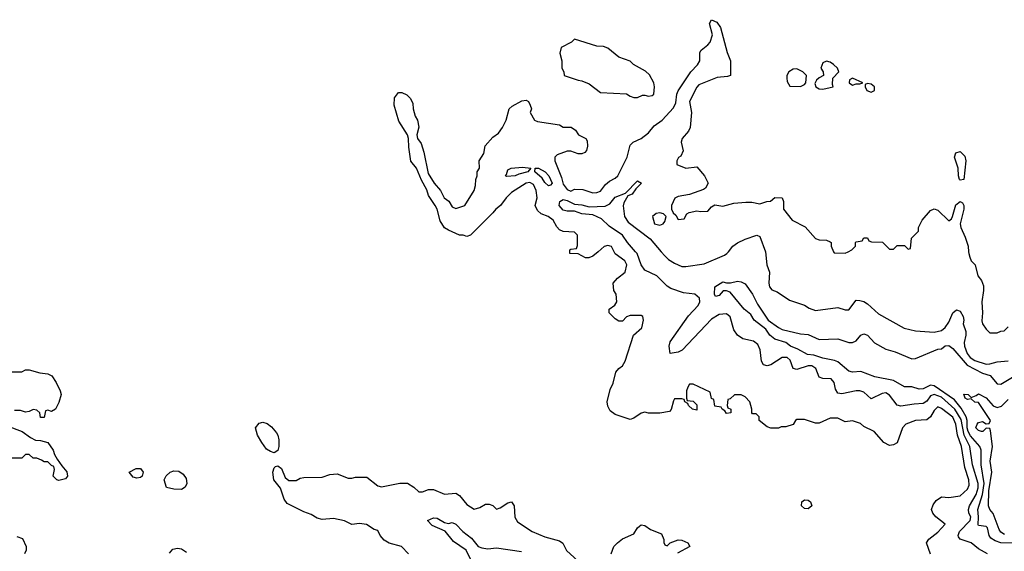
# Model space of a CAD drawing. Header units: inches. Extents: x 2380053 to 2584298, y 380219 to 546618.
# Tile 351 of 656: x 2560838 to 2566148, y 388384 to 391251. Entities that reach past the tile are written whole.
import ezdxf

# ---------------------------------------------------------------- set-up
doc = ezdxf.new("R2010")
doc.units = ezdxf.units.IN
doc.header["$MEASUREMENT"] = 0
doc.layers.add('C5368', color=7, linetype='Continuous')
doc.layers.add('C5369', color=7, linetype='Continuous')

msp = doc.modelspace()

# ---------------------------------------------------------------- linework, layer by layer
at = {"layer": 'C5368', "color": 2}
for points, elevation in [([(2563957.8, 390000), (2563930, 389975.3), (2563907.3, 389967.3), (2563890, 389966), (2563850, 389988), (2563806, 389990), (2563806, 390000)], 30), ([(2565750, 388368), (2565729.3, 388429.3), (2565742, 388450), (2565790, 388487.3), (2565828.7, 388530), (2565779.3, 388570), (2565762.7, 388590), (2565756, 388610), (2565765.1, 388634.9), (2565781.6, 388658.4), (2565810, 388677.3), (2565850, 388673.4), (2565910, 388682.8), (2565950, 388718.8), (2565958.7, 388741.3), (2565956.3, 388770), (2565935.6, 388835.6), (2565917.7, 388950), (2565895.3, 389010), (2565886.9, 389070), (2565870, 389107), (2565810, 389154.5), (2565790, 389162.7), (2565770, 389144), (2565750, 389109.2), (2565730, 389092.7), (2565670, 389089.2), (2565618, 389070), (2565598.8, 389050), (2565570.6, 388969.4), (2565550, 388959), (2565530, 388955.3), (2565498, 388970), (2565446, 389030), (2565390, 389058), (2565373.6, 389073.6), (2565330, 389088), (2565290, 389082), (2565250, 389102), (2565210, 389102), (2565150, 389075.3), (2565130, 389075.3), (2565070, 389095.3), (2565030, 389095.3), (2565022, 389090), (2565010, 389068.7), (2564970, 389055.3), (2564945.4, 389054.6), (2564930, 389048.7), (2564890, 389048.7), (2564870, 389055.3), (2564826, 389090), (2564826, 389110), (2564810, 389126), (2564790, 389126), (2564786, 389130), (2564786, 389150), (2564775.3, 389190), (2564750, 389218), (2564730, 389228), (2564692.7, 389227.3), (2564670, 389206), (2564658, 389202), (2564654, 389170), (2564658, 389158), (2564674, 389150), (2564674, 389130), (2564650, 389128), (2564642, 389142), (2564626, 389150), (2564622, 389162), (2564587.3, 389167.3), (2564582, 389202), (2564568.4, 389208.4), (2564562, 389242), (2564470, 389286), (2564450, 389286), (2564442, 389270), (2564434, 389250), (2564434, 389210), (2564438, 389198), (2564470, 389194), (2564490, 389174), (2564490, 389146), (2564466, 389150), (2564446, 389170), (2564442, 389182), (2564426, 389190), (2564422, 389202), (2564410, 389206), (2564370, 389206), (2564363.6, 389196.4), (2564351.6, 389148.4), (2564342, 389138), (2564290, 389129), (2564230, 389129.2), (2564210, 389134), (2564190, 389129), (2564150, 389102), (2564130, 389095.3), (2564050, 389122), (2564022, 389142), (2564010, 389166), (2564006.6, 389190), (2564022.7, 389257.3), (2564039, 389290), (2564054, 389350), (2564069.3, 389370.7), (2564090, 389384.7), (2564104, 389410), (2564148.7, 389550), (2564194, 389590), (2564202, 389630), (2564198, 389650), (2564190, 389655.3), (2564130, 389655.3), (2564111.6, 389648.4), (2564090, 389626), (2564070, 389626), (2564050, 389638), (2564018, 389670), (2564018, 389690), (2564048, 389712), (2564058, 389730), (2564055.3, 389770), (2564042, 389790), (2564039, 389830), (2564062.7, 389857.3), (2564104, 389890), (2564112.7, 389930), (2564102, 389950), (2564049.3, 389989.3), (2564043.9, 390000)], 30), ([(2566058, 388370), (2566010, 388398), (2565970, 388429.5), (2565909.7, 388449.7), (2565901.6, 388461.6), (2565899.5, 388470), (2565906.9, 388490), (2565964, 388550), (2565968, 388570), (2565957.6, 388590), (2565955.1, 388610), (2565961.3, 388630), (2565997.4, 388690), (2566006.5, 388726.5), (2566007, 388750), (2565977.1, 388850), (2565963.1, 388950), (2565931, 389011), (2565914.8, 389094.8), (2565882.4, 389150), (2565810, 389215.5), (2565770, 389229.7), (2565750, 389222.9), (2565730, 389194), (2565710, 389180.5), (2565662, 389178), (2565590, 389166.6), (2565570, 389172.3), (2565530, 389226.6), (2565510, 389238), (2565490, 389234.5), (2565430, 389206), (2565390, 389242.7), (2565370, 389249.5), (2565349.5, 389249.5), (2565272.5, 389232.5), (2565250, 389237.2), (2565238, 389258), (2565230, 389295.3), (2565214, 389314), (2565170, 389316), (2565150, 389324), (2565132.3, 389370), (2565110, 389383.7), (2565090, 389384.5), (2565030, 389363.7), (2565010, 389369.2), (2564994.2, 389414.2), (2564978, 389430), (2564950, 389429.3), (2564890, 389389), (2564870, 389384), (2564850, 389389), (2564839.3, 389410), (2564832, 389470), (2564818.7, 389498.7), (2564796.6, 389516.6), (2564738, 389530), (2564710, 389549), (2564690, 389578), (2564670, 389648), (2564650, 389664), (2564610, 389661.2), (2564570, 389636), (2564411.7, 389468.3), (2564390, 389457.6), (2564346, 389450), (2564340.7, 389490), (2564346.6, 389513.4), (2564445.8, 389654.2), (2564498, 389710), (2564507, 389730), (2564504.5, 389750), (2564479, 389770), (2564417.5, 389777.5), (2564350, 389801.2), (2564330, 389814), (2564274, 389870), (2564210, 389899.6), (2564189.8, 389929.8), (2564168.4, 389990), (2564159.8, 390000)], 26), ([(2564298, 390000), (2564317.3, 389977.3), (2564337.8, 389957.8), (2564370, 389937.4), (2564410, 389920.3), (2564430, 389919.5), (2564530, 389934.8), (2564639.3, 389980.7), (2564652.7, 389990), (2564660.5, 390000)], 26), ([(2564859.8, 390000), (2564867.3, 389930), (2564882.8, 389890), (2564878.8, 389830), (2564882.8, 389810), (2564894.4, 389794.4), (2564922.8, 389782.8), (2564990, 389738), (2565070, 389711.3), (2565095.3, 389695.3), (2565130, 389682.8), (2565250, 389698.8), (2565290, 389686.8), (2565310, 389686.8), (2565350, 389738), (2565370, 389736), (2565390, 389730.8), (2565410, 389718.8), (2565470, 389664), (2565608.3, 389588.3), (2565670, 389573.4), (2565770, 389565.5), (2565810, 389575.5), (2565830, 389590.7), (2565850, 389620.7), (2565870, 389671), (2565890, 389686), (2565910, 389678.8), (2565926.4, 389650), (2565930.6, 389630), (2565927.2, 389610), (2565940.2, 389570), (2565941.3, 389550), (2565932.2, 389510), (2565934, 389490), (2565947.4, 389450), (2565964.4, 389430), (2565990, 389413.4), (2566050, 389394), (2566070, 389394.9), (2566110, 389406), (2566170, 389410.8)], 26), ([(2565227.3, 390000), (2565230, 389994), (2565290, 389992), (2565306, 390000)], 30), ([(2565955.7, 390000), (2565956.3, 389990), (2565962, 389970), (2565970, 389951.3), (2565992, 389930), (2566004.7, 389870), (2566025.4, 389845.4), (2566035.3, 389815.3), (2566036, 389790), (2566026.8, 389730), (2566030.6, 389670), (2566027.3, 389627.3), (2566030.9, 389610.9), (2566050, 389582), (2566070, 389562), (2566110, 389562), (2566130, 389572), (2566147.3, 389572.7), (2566170, 389594)], 30), ([(2566210, 388428.3), (2566128.8, 388428.8), (2566099.8, 388439.8), (2566075.4, 388455.4), (2566067.3, 388470), (2566058.4, 388510), (2566050, 388517.6), (2566010, 388522.7), (2566006.6, 388526.6), (2566009.8, 388570), (2566006.4, 388610), (2566029.9, 388690.1), (2566039.1, 388750), (2566023.1, 388850), (2566023, 388930), (2566016.3, 388950), (2565966.7, 389006.7), (2565953.2, 389030), (2565947.3, 389050), (2565947.4, 389090), (2565942.8, 389110), (2565916.3, 389156.3), (2565880.5, 389200.5), (2565770, 389277.2), (2565750, 389279.2), (2565710, 389260.5), (2565690, 389258), (2565650, 389271.1), (2565610, 389271.2), (2565550, 389304.4), (2565450, 389325.1), (2565374, 389354), (2565329.6, 389349.6), (2565310, 389356.2), (2565250, 389405.1), (2565232.9, 389412.9), (2565170, 389425.4), (2565121.8, 389441.8), (2565086.3, 389446.3), (2565034.6, 389474.6), (2564995.1, 389490), (2564970, 389509.7), (2564910, 389527.6), (2564882.9, 389550), (2564861.6, 389581.6), (2564799.3, 389630), (2564780.5, 389660.5), (2564746, 389690), (2564670, 389782), (2564650, 389789), (2564631.3, 389788.7), (2564610, 389764), (2564590, 389758), (2564586, 389770), (2564588, 389810), (2564630, 389838), (2564650, 389831.3), (2564671.3, 389831.3), (2564710, 389841), (2564730, 389838), (2564750, 389826), (2564790, 389771), (2564817.1, 389717.1), (2564874.8, 389630), (2564930, 389590.6), (2564950, 389580.5), (2565050, 389556.3), (2565090, 389553.4), (2565150, 389525.5), (2565250, 389530.6), (2565310, 389510.7), (2565330, 389510.7), (2565350, 389518.8), (2565375.3, 389550), (2565390, 389557.3), (2565410.5, 389550.5), (2565448.3, 389508.3), (2565510, 389474.8), (2565559.8, 389459.8), (2565650, 389422.8), (2565670, 389424), (2565790, 389474), (2565810, 389476), (2565830, 389492), (2565850, 389494), (2565870, 389478), (2565947.5, 389387.5), (2566030, 389345.3), (2566071.5, 389331.5), (2566110, 389288), (2566130, 389285.5), (2566210, 389334)], 22), ([(2560790, 389352), (2560850, 389352), (2560870, 389362), (2560890, 389362), (2560946, 389346), (2560990, 389342), (2561011.3, 389331.3), (2561034.4, 389294.4), (2561056, 389250), (2561061, 389230), (2561050, 389186), (2561032, 389150), (2561010, 389138), (2560990, 389146), (2560978, 389142), (2560970, 389106), (2560950, 389106), (2560946, 389130), (2560930, 389146), (2560910, 389148), (2560890, 389138), (2560870, 389135.3), (2560843.1, 389143.1), (2560810, 389144)], 30), ([(2566150, 388475.4), (2566130, 388487.6), (2566120.9, 388500.9), (2566087.7, 388587.7), (2566069.5, 388610), (2566063.6, 388630), (2566065, 388710), (2566080.4, 388810), (2566071.8, 388870), (2566085.1, 388950), (2566074, 389034), (2566070, 389046), (2566050, 389048), (2566032, 389030), (2566026, 389030), (2566010, 389035.3), (2565995.3, 389050), (2566002, 389070), (2566010, 389078), (2566030, 389084.7), (2566050, 389072), (2566067.3, 389072.7), (2566074, 389090), (2566010, 389186), (2565990, 389188), (2565970, 389206), (2565950, 389202), (2565938, 389210), (2565930, 389232), (2565954, 389230), (2565970, 389214), (2565996.4, 389223.6), (2566010, 389234), (2566050, 389211.3), (2566087.9, 389167.9), (2566110, 389160.5), (2566133.1, 389166.9), (2566170, 389202.8)], 18), ([(2560770, 389061), (2560850.8, 389030.8), (2560896.9, 388996.9), (2560923.6, 388983.6), (2560950, 388982), (2560990, 388971.3), (2561018.8, 388930), (2561026, 388906), (2561041, 388881), (2561064.7, 388844.7), (2561093, 388813), (2561096, 388790), (2561086, 388774), (2561050, 388765.2), (2561038, 388770), (2561018, 388790), (2561026, 388826), (2561022, 388842), (2561010, 388846), (2560990, 388866), (2560970, 388866), (2560956.4, 388876.4), (2560930, 388886), (2560910, 388886), (2560890, 388906), (2560870, 388906), (2560850, 388886), (2560790, 388886)], 30), ([(2562935.3, 388370), (2562898, 388410), (2562830, 388428.7), (2562803.2, 388443.2), (2562782, 388470), (2562770, 388495.3), (2562750, 388502), (2562709.1, 388529.1), (2562670, 388534), (2562630, 388529), (2562590, 388549.2), (2562530, 388561.2), (2562470, 388556), (2562442.7, 388562.7), (2562410, 388582), (2562370, 388596), (2562281, 388641), (2562265.4, 388665.4), (2562245.2, 388725.2), (2562209.3, 388770), (2562203.7, 388810), (2562210, 388834), (2562218, 388842), (2562230, 388844.7), (2562250, 388831.3), (2562270, 388782), (2562290, 388766), (2562330, 388766), (2562350, 388778), (2562370, 388782), (2562470, 388784.7), (2562510, 388798), (2562550, 388802), (2562610, 388778), (2562630, 388778), (2562650, 388784.7), (2562710, 388784.7), (2562770, 388738), (2562790, 388732), (2562889.1, 388750.9), (2562929.1, 388750.9), (2562964.7, 388730), (2562990, 388704.7), (2563010, 388704.7), (2563043.1, 388716.9), (2563070, 388718), (2563130, 388691.3), (2563190, 388698), (2563210, 388684.7), (2563250, 388636), (2563290, 388611.3), (2563320.2, 388619.8), (2563350, 388638), (2563370, 388638), (2563390, 388631.3), (2563410, 388612), (2563430, 388618), (2563470, 388646), (2563490.8, 388650.8), (2563504.7, 388630), (2563507.9, 388567.9), (2563523.5, 388543.5), (2563602, 388490), (2563670, 388462.8), (2563750, 388441), (2563767.1, 388427.1), (2563787.7, 388387.7), (2563870, 388312)], 30), ([(2563274, 388330), (2563246, 388390), (2563177.1, 388437.1), (2563132.5, 388492.5), (2563063.3, 388523.3), (2563038, 388550), (2563070, 388564), (2563090, 388562), (2563130, 388538.8), (2563150, 388534), (2563170, 388538.8), (2563190, 388531), (2563227.7, 388490), (2563274.4, 388454.4), (2563310, 388410.6), (2563330, 388402.4), (2563362.7, 388397.3), (2563410, 388402), (2563543.8, 388383.8)], 26), ([(2564028.8, 388371.1), (2564042, 388410), (2564062, 388430), (2564090, 388451), (2564150, 388478), (2564170, 388511.3), (2564180.2, 388519.8), (2564190, 388526), (2564210, 388522.8), (2564241.1, 388501.1), (2564298.8, 388478.8), (2564312, 388448), (2564312, 388432), (2564318, 388418), (2564330, 388414), (2564346, 388430), (2564390, 388446), (2564410, 388444.7), (2564442, 388430), (2564452, 388410), (2564386.4, 388373.6)], 30), ([(2560823.6, 388463.6), (2560852.7, 388452.7), (2560874, 388410), (2560874, 388390), (2560864.7, 388370)], 30), ([(2561645.6, 388374.4), (2561664.7, 388395.3), (2561690, 388401), (2561710, 388398), (2561738.5, 388378.5)], 30)]:
    msp.add_lwpolyline(points, dxfattribs=dict(at, elevation=elevation))
at = {"layer": 'C5368', "color": 2, "elevation": 30}
for points in [[(2562210, 388915.3), (2562190, 388922), (2562170, 388935.3), (2562144, 388970), (2562121.2, 389010), (2562109.1, 389049.1), (2562130, 389076), (2562150, 389081), (2562173.2, 389073.2), (2562195.9, 389055.9), (2562223.5, 389023.5), (2562230.6, 389010.6), (2562235.3, 388984.7), (2562236, 388950), (2562230, 388928)], [(2561470, 388779), (2561450, 388784), (2561429, 388811), (2561466, 388830), (2561490.5, 388830.5), (2561504.7, 388810), (2561498, 388790), (2561490, 388782)], [(2561710, 388718), (2561670, 388719.3), (2561630, 388728), (2561618, 388770), (2561628.7, 388791.3), (2561649.2, 388810.8), (2561670, 388818.8), (2561696.8, 388816.8), (2561720.5, 388800.5), (2561735.8, 388775.8), (2561740.5, 388750), (2561730, 388729.2)], [(2565090, 388612.3), (2565070, 388615.1), (2565055.1, 388630), (2565056, 388650), (2565070, 388662), (2565090, 388660.5), (2565104, 388650), (2565110, 388629.2)]]:
    msp.add_lwpolyline(points, close=True, dxfattribs=at)
at = {"layer": 'C5369', "color": 2}
for points, elevation in [([(2563806, 390000), (2563806, 390010), (2563810, 390014), (2563842, 390018), (2563847.3, 390032.7), (2563846, 390090), (2563830, 390106), (2563770, 390108), (2563750, 390118), (2563734.6, 390134.6), (2563715.3, 390170), (2563688, 390190), (2563650, 390204), (2563630, 390222), (2563619, 390250), (2563629, 390290), (2563624, 390330), (2563610, 390362), (2563590, 390372.3), (2563570, 390369), (2563490, 390319), (2563461, 390290), (2563430.6, 390249.4), (2563406, 390230), (2563390.7, 390209.3), (2563270, 390088.7), (2563250, 390082), (2563230, 390088.7), (2563210, 390088.7), (2563150, 390115.3), (2563128.8, 390128.9), (2563105.6, 390165.6), (2563089, 390230), (2563079.3, 390250), (2563043.1, 390303.1), (2563034.5, 390334.5), (2563004.9, 390384.9), (2562978.4, 390450), (2562948.4, 390488.4), (2562936.9, 390563.1), (2562935.3, 390610), (2562929.5, 390630), (2562883.7, 390703.7), (2562857.6, 390790), (2562859.5, 390830), (2562882, 390858), (2562898.5, 390858.5), (2562925.2, 390845.2), (2562946.4, 390826.4), (2562958.8, 390798.8), (2562960.7, 390770), (2562970.7, 390730.7), (2562982.8, 390710), (2562991, 390671), (2562980.7, 390630), (2562984, 390610), (2563003.1, 390583.1), (2563017.3, 390537.3), (2563042, 390422), (2563074, 390370), (2563108, 390330), (2563128, 390290), (2563151.9, 390271.8), (2563170, 390242), (2563190, 390232.2), (2563238.4, 390250), (2563288.7, 390330), (2563296.4, 390356.4), (2563298, 390390), (2563306, 390410), (2563306, 390430), (2563318, 390450), (2563315.3, 390490), (2563342, 390530), (2563349.4, 390570.6), (2563390, 390618), (2563420.2, 390639.8), (2563442, 390670), (2563462, 390710), (2563478, 390770), (2563494.6, 390785.4), (2563545.6, 390814.4), (2563570, 390818), (2563582, 390810), (2563592, 390790), (2563598, 390770), (2563592, 390750), (2563614, 390710), (2563630, 390702), (2563750, 390684.7), (2563770, 390671.3), (2563811.6, 390671.6), (2563836, 390656), (2563852, 390630), (2563890.8, 390610.8), (2563898, 390598), (2563901, 390570), (2563894.4, 390545.6), (2563885.4, 390534.6), (2563870, 390528.7), (2563850, 390528.7), (2563810, 390542), (2563790, 390542), (2563736.9, 390523.1), (2563724.7, 390510), (2563724.7, 390490), (2563760.7, 390400.7), (2563770, 390364.7), (2563790, 390336), (2563810, 390327.3), (2563830, 390338), (2563875.3, 390335.3), (2563930, 390318), (2563950, 390318.8), (2563970, 390326.8), (2563998, 390362), (2564019.3, 390380.7), (2564050, 390396), (2564064, 390410), (2564114, 390510), (2564130, 390574), (2564146, 390590), (2564190, 390611.3), (2564230, 390641), (2564260.8, 390679.2), (2564303.7, 390710), (2564364, 390776), (2564376.6, 390803.4), (2564381.6, 390850), (2564390, 390866.8), (2564457.2, 390970), (2564492.9, 391007.1), (2564506.6, 391030), (2564506.3, 391073.7), (2564512.7, 391087.3), (2564550, 391116), (2564561.2, 391130), (2564574, 391170), (2564559, 391230), (2564570, 391251.3), (2564598.8, 391238.8), (2564618, 391210), (2564654.4, 391074.4), (2564672, 391030), (2564671.3, 390950), (2564655.3, 390944.7), (2564599.8, 390940.2), (2564500.7, 390899.3), (2564490, 390888), (2564451.3, 390810), (2564460.7, 390750), (2564454.8, 390670), (2564446, 390650), (2564411.3, 390610), (2564406, 390590), (2564416.9, 390543.1), (2564404.7, 390515.3), (2564391.6, 390508.4), (2564382, 390490), (2564382, 390470), (2564430, 390451.3), (2564490, 390458), (2564531.3, 390410), (2564552, 390370), (2564536.9, 390343.1), (2564525.4, 390334.6), (2564450, 390308.7), (2564390, 390298), (2564371.6, 390288.4), (2564354, 390250), (2564354, 390230), (2564362, 390210), (2564376.9, 390196.9), (2564390, 390174), (2564422, 390178), (2564436.4, 390203.6), (2564448.8, 390211.1), (2564490, 390221), (2564510, 390216), (2564550, 390218), (2564570, 390242), (2564588, 390252), (2564630, 390246), (2564690, 390262), (2564753.6, 390266.4), (2564786.4, 390266.4), (2564830, 390258), (2564868.4, 390271.6), (2564887.3, 390272.7), (2564910, 390292), (2564950, 390291), (2564958, 390270), (2564958, 390230), (2565004.7, 390170), (2565073.7, 390133.7), (2565130, 390072), (2565150, 390064.7), (2565190, 390062), (2565210, 390054), (2565214, 390050), (2565214, 390030), (2565227.3, 390000)], 30), ([(2564159.8, 390000), (2564116.9, 390050), (2564090, 390089.4), (2564018.2, 390138.2), (2563976.6, 390176.6), (2563930, 390198.5), (2563870, 390204.6), (2563830, 390218), (2563790, 390218), (2563770, 390223.5), (2563748.4, 390250), (2563751.8, 390270), (2563770, 390280.9), (2563790, 390276.2), (2563830, 390255.5), (2563870, 390252), (2563910, 390241.8), (2563995.1, 390244.9), (2564021.7, 390258.3), (2564050, 390293.4), (2564105.2, 390314.8), (2564170, 390382), (2564192, 390370), (2564161, 390339), (2564142, 390310), (2564118, 390302), (2564095.9, 390264.1), (2564092.8, 390247.2), (2564100.4, 390190), (2564119.9, 390159.9), (2564238.4, 390070), (2564298, 390000)], 26), ([(2565306, 390000), (2565326, 390010), (2565346, 390030), (2565346, 390050), (2565350, 390054), (2565382, 390058), (2565390, 390074), (2565410, 390074), (2565418, 390058), (2565432.7, 390052.7), (2565491.6, 390051.6), (2565530, 390014), (2565550, 390014), (2565570, 390034), (2565610, 390034), (2565630, 390014), (2565642, 390018), (2565647.3, 390072.7), (2565686, 390110), (2565686, 390130), (2565706, 390170), (2565750, 390222), (2565770, 390231.3), (2565790, 390224.7), (2565850, 390166), (2565863.2, 390176.8), (2565869.6, 390190.4), (2565887.2, 390252.8), (2565910.4, 390270.4), (2565923, 390263), (2565930.3, 390250), (2565930.3, 390229.7), (2565910.6, 390150.6), (2565913.4, 390130), (2565938, 390078), (2565954, 390030), (2565955.7, 390000)], 30), ([(2564660.5, 390000), (2564684, 390030), (2564710, 390047.3), (2564750, 390067.3), (2564814, 390090), (2564830, 390082), (2564859.8, 390000)], 26), ([(2564043.9, 390000), (2564030, 390028), (2564010, 390034), (2563990, 390028.7), (2563957.8, 390000)], 30)]:
    msp.add_lwpolyline(points, dxfattribs=dict(at, elevation=elevation))
for points, elevation in [([(2563830, 391146), (2563814, 391130), (2563758, 391102), (2563752, 391070), (2563762, 391030), (2563762, 390990), (2563772, 390970), (2563774, 390950), (2563850, 390924.7), (2563870, 390922), (2563910, 390904.7), (2563970, 390858), (2564110, 390851.3), (2564130, 390838), (2564150, 390832), (2564170, 390832), (2564196.4, 390843.6), (2564210, 390844.7), (2564230, 390838), (2564250, 390842), (2564258, 390850), (2564262, 390890), (2564258, 390910), (2564234.6, 390954.6), (2564213.6, 390973.6), (2564149.1, 391009.1), (2564130, 391028), (2564070, 391048.7), (2564010, 391098), (2563987.3, 391107.3), (2563950, 391108)], 34), ([(2565030, 390986), (2565010, 390985.1), (2564986.8, 390970), (2564974.8, 390950), (2564975.3, 390935.3), (2564978, 390918), (2564992, 390892), (2565050, 390890.8), (2565070, 390901), (2565077.2, 390910), (2565080.9, 390950), (2565060.9, 390970)], 34), ([(2565190, 391028), (2565170, 391018), (2565158, 390990), (2565172, 390970), (2565174, 390950), (2565150, 390938), (2565135.3, 390924.7), (2565126.4, 390906.4), (2565131.3, 390890), (2565150, 390878.8), (2565170, 390876), (2565210, 390884.7), (2565226, 390890), (2565222, 390902), (2565224, 390936), (2565255.3, 390970), (2565248, 390990), (2565228, 391010), (2565210, 391022)], 34), ([(2565330, 390935.3), (2565312.7, 390927.3), (2565312, 390910), (2565330, 390898), (2565350, 390904.7), (2565370, 390904.7), (2565386, 390910)], 34), ([(2565410, 390908), (2565398, 390902), (2565398, 390890), (2565406.8, 390870), (2565430, 390861), (2565448, 390870), (2565448.7, 390890), (2565430, 390904)], 34), ([(2565910, 390386.6), (2565907.3, 390390), (2565900.5, 390410), (2565899.6, 390450), (2565880.5, 390510), (2565886.9, 390533.1), (2565910, 390540.3), (2565935.3, 390515.3), (2565941.7, 390490), (2565930, 390389.4)], 30), ([(2563466.3, 390406.3), (2563458, 390410), (2563464, 390416), (2563470, 390441), (2563488, 390450), (2563550, 390455.6), (2563594, 390450), (2563578, 390430), (2563530, 390418.7), (2563510, 390408.7)], 26), ([(2563690, 390355.6), (2563670, 390374), (2563656.6, 390396.6), (2563617.2, 390430), (2563618, 390450), (2563636, 390450), (2563672.2, 390430), (2563692.8, 390410), (2563710, 390368.7), (2563701.4, 390358.6)], 26), ([(2564290, 390209.3), (2564270, 390206), (2564250.8, 390190), (2564261, 390150), (2564290, 390143), (2564308.7, 390150), (2564318, 390162), (2564324, 390190), (2564310, 390204)], 30)]:
    msp.add_lwpolyline(points, close=True, dxfattribs=dict(at, elevation=elevation))

doc.saveas('drawing.dxf')
